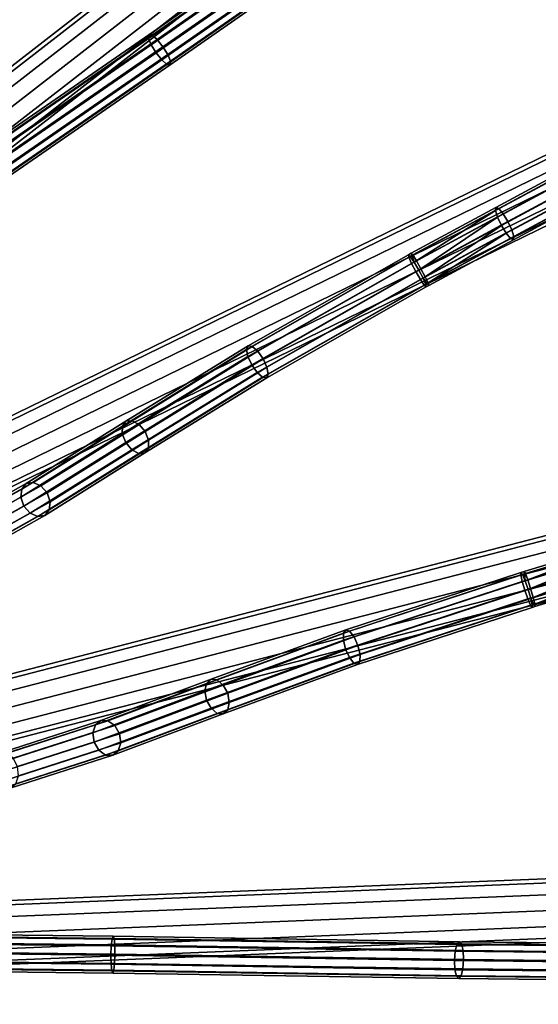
# Model space of a CAD drawing. Extents: x -43.1 to 43.1, y -41.3 to 41.3.
# Tile 516 of 744: x 9.6 to 13.9, y -0.3 to 8.1. Entities that reach past the tile are written whole.
import ezdxf

# ---------------------------------------------------------------- set-up
doc = ezdxf.new("R2010")
doc.units = 0
doc.layers.add('CABLE.1', color=18, linetype='CONTINUOUS')
doc.layers.add('METAL_BASE', color=254, linetype='CONTINUOUS')

msp = doc.modelspace()

# ---------------------------------------------------------------- linework, layer by layer
at = {"layer": 'CABLE.1'}
for points in [[(10.6587, 7.9253, 17.3172), (10.6561, 7.8952, 17.2424), (12.2907, 9.0342, 16.5416), (12.3027, 9.0708, 16.6124)], [(10.6853, 7.9214, 17.3933), (10.6587, 7.9253, 17.3172), (12.3027, 9.0708, 16.6124), (12.3392, 9.0739, 16.6842)], [(10.7287, 7.8845, 17.4502), (10.6853, 7.9214, 17.3933), (12.3392, 9.0739, 16.6842), (12.3904, 9.0425, 16.7378)], [(10.6561, 7.8952, 17.2424), (10.6781, 7.8392, 17.1889), (12.3065, 8.9738, 16.4908), (12.2907, 9.0342, 16.5416)], [(10.7773, 7.8246, 17.4728), (10.7287, 7.8845, 17.4502), (12.3904, 9.0425, 16.7378), (12.4428, 8.9852, 16.7588)], [(10.8181, 7.7577, 17.455), (10.7773, 7.8246, 17.4728), (12.4428, 8.9852, 16.7588), (12.4821, 8.9172, 16.7417)], [(10.6781, 7.8392, 17.1889), (10.7189, 7.7723, 17.1711), (12.3459, 8.9059, 16.4736), (12.3065, 8.9738, 16.4908)], [(10.7189, 7.7723, 17.1711), (10.7676, 7.7124, 17.1937), (12.3982, 8.8485, 16.4947), (12.3459, 8.9059, 16.4736)], [(10.8402, 7.7017, 17.4015), (10.8181, 7.7577, 17.455), (12.4821, 8.9172, 16.7417), (12.4979, 8.8568, 16.6909)], [(10.7676, 7.7124, 17.1937), (10.811, 7.6755, 17.2506), (12.4495, 8.8171, 16.5483), (12.3982, 8.8485, 16.4947)], [(10.811, 7.6755, 17.2506), (10.8376, 7.6716, 17.3267), (12.486, 8.8202, 16.6201), (12.4495, 8.8171, 16.5483)], [(10.8376, 7.6716, 17.3267), (10.8402, 7.7017, 17.4015), (12.4979, 8.8568, 16.6909), (12.486, 8.8202, 16.6201)], [(8.2521, 6.2648, 17.8084), (8.2587, 6.241, 17.7318), (10.6561, 7.8952, 17.2424), (10.6587, 7.9253, 17.3172)], [(8.2694, 6.2544, 17.8864), (8.2521, 6.2648, 17.8084), (10.6587, 7.9253, 17.3172), (10.6853, 7.9214, 17.3933)], [(8.3058, 6.2127, 17.9448), (8.2694, 6.2544, 17.8864), (10.6853, 7.9214, 17.3933), (10.7287, 7.8845, 17.4502)], [(8.2587, 6.241, 17.7318), (8.2873, 6.1896, 17.6769), (10.6781, 7.8392, 17.1889), (10.6561, 7.8952, 17.2424)], [(8.2873, 6.1896, 17.6769), (8.3303, 6.1241, 17.6586), (10.7189, 7.7723, 17.1711), (10.6781, 7.8392, 17.1889)], [(8.3517, 6.1509, 17.9679), (8.3058, 6.2127, 17.9448), (10.7287, 7.8845, 17.4502), (10.7773, 7.8246, 17.4728)], [(8.3947, 6.0854, 17.9497), (8.3517, 6.1509, 17.9679), (10.7773, 7.8246, 17.4728), (10.8181, 7.7577, 17.455)], [(8.3303, 6.1241, 17.6586), (8.3761, 6.0623, 17.6818), (10.7676, 7.7124, 17.1937), (10.7189, 7.7723, 17.1711)], [(8.4233, 6.0339, 17.8948), (8.3947, 6.0854, 17.9497), (10.8181, 7.7577, 17.455), (10.8402, 7.7017, 17.4015)], [(8.3761, 6.0623, 17.6818), (8.4126, 6.0206, 17.7402), (10.811, 7.6755, 17.2506), (10.7676, 7.7124, 17.1937)], [(8.4126, 6.0206, 17.7402), (8.4298, 6.0102, 17.8181), (10.8376, 7.6716, 17.3267), (10.811, 7.6755, 17.2506)], [(8.4298, 6.0102, 17.8181), (8.4233, 6.0339, 17.8948), (10.8402, 7.7017, 17.4015), (10.8376, 7.6716, 17.3267)], [(13.5871, 6.441, 4.2454), (13.5908, 6.4673, 4.1692), (14.3113, 6.8549, 4.422), (14.2957, 6.8221, 4.494)], [(13.6042, 6.3851, 4.3009), (13.5871, 6.441, 4.2454), (14.2957, 6.8221, 4.494), (14.3041, 6.7615, 4.5464)], [(13.5908, 6.4673, 4.1692), (13.6143, 6.4571, 4.0926), (14.3468, 6.8511, 4.3496), (14.3113, 6.8549, 4.422)], [(13.6143, 6.4571, 4.0926), (13.6514, 6.413, 4.0362), (14.3925, 6.8117, 4.2963), (14.3468, 6.8511, 4.3496)], [(13.6375, 6.3146, 4.3207), (13.6042, 6.3851, 4.3009), (14.3041, 6.7615, 4.5464), (14.3342, 6.6894, 4.5652)], [(13.6514, 6.413, 4.0362), (13.692, 6.3469, 4.0152), (14.4363, 6.7473, 4.2763), (14.3925, 6.8117, 4.2963)], [(13.692, 6.3469, 4.0152), (13.7253, 6.2765, 4.035), (14.4664, 6.6751, 4.2951), (14.4363, 6.7473, 4.2763)], [(13.6781, 6.2485, 4.2996), (13.6375, 6.3146, 4.3207), (14.3342, 6.6894, 4.5652), (14.378, 6.6249, 4.5452)], [(13.7253, 6.2765, 4.035), (13.7424, 6.2206, 4.0905), (14.4748, 6.6145, 4.3475), (14.4664, 6.6751, 4.2951)], [(13.7152, 6.2044, 4.2433), (13.6781, 6.2485, 4.2996), (14.378, 6.6249, 4.5452), (14.4237, 6.5855, 4.4919)], [(13.7387, 6.1942, 4.1667), (13.7152, 6.2044, 4.2433), (14.4237, 6.5855, 4.4919), (14.4592, 6.5817, 4.4195)], [(13.7424, 6.2206, 4.0905), (13.7387, 6.1942, 4.1667), (14.4592, 6.5817, 4.4195), (14.4748, 6.6145, 4.3475)], [(12.8759, 6.0806, 4.0804), (12.8893, 6.0649, 4.0026), (13.6143, 6.4571, 4.0926), (13.5908, 6.4673, 4.1692)], [(12.8824, 6.0598, 4.1579), (12.8759, 6.0806, 4.0804), (13.5908, 6.4673, 4.1692), (13.5871, 6.441, 4.2454)], [(12.8995, 6.0039, 4.2143), (12.8824, 6.0598, 4.1579), (13.5871, 6.441, 4.2454)], [(12.8893, 6.0649, 4.0026), (12.9189, 6.0168, 3.9453), (13.6514, 6.413, 4.0362), (13.6143, 6.4571, 4.0926)], [(13.5871, 6.441, 4.2454), (13.6042, 6.3851, 4.3009), (12.8995, 6.0039, 4.2143)], [(12.9189, 6.0168, 3.9453), (12.9568, 5.9492, 3.9239), (13.692, 6.3469, 4.0152), (13.6514, 6.413, 4.0362)], [(12.939, 5.9368, 4.2345), (12.8995, 6.0039, 4.2143), (13.6042, 6.3851, 4.3009)], [(13.6042, 6.3851, 4.3009), (13.6375, 6.3146, 4.3207), (12.939, 5.9368, 4.2345)], [(12.9568, 5.9492, 3.9239), (12.9929, 5.8803, 3.9441), (13.7253, 6.2765, 4.035), (13.692, 6.3469, 4.0152)], [(12.9749, 5.8681, 4.2131), (12.939, 5.9368, 4.2345), (13.6375, 6.3146, 4.3207)], [(13.6375, 6.3146, 4.3207), (13.6781, 6.2485, 4.2996), (12.9749, 5.8681, 4.2131)], [(13.0107, 5.8234, 4.1558), (12.9749, 5.8681, 4.2131), (13.6781, 6.2485, 4.2996)], [(12.9929, 5.8803, 3.9441), (13.0175, 5.8285, 4.0005), (13.7424, 6.2206, 4.0905), (13.7253, 6.2765, 4.035)], [(13.6781, 6.2485, 4.2996), (13.7152, 6.2044, 4.2433), (13.0107, 5.8234, 4.1558)], [(13.024, 5.8076, 4.0779), (13.0107, 5.8234, 4.1558), (13.7152, 6.2044, 4.2433), (13.7387, 6.1942, 4.1667)], [(13.0175, 5.8285, 4.0005), (13.024, 5.8076, 4.0779), (13.7387, 6.1942, 4.1667), (13.7424, 6.2206, 4.0905)], [(12.8506, 6.0669, 4.0803), (12.8541, 6.0458, 4.0025), (12.8893, 6.0649, 4.0026), (12.8759, 6.0806, 4.0804)], [(12.8672, 6.0515, 4.1578), (12.8506, 6.0669, 4.0803), (12.8759, 6.0806, 4.0804), (12.8824, 6.0598, 4.1579)], [(11.497, 5.296, 4.3671), (11.4836, 5.2653, 4.2929), (12.8541, 6.0458, 4.0025), (12.8506, 6.0669, 4.0803)], [(11.4836, 5.2653, 4.2929), (11.4948, 5.2069, 4.2381), (12.877, 5.994, 3.9453), (12.8541, 6.0458, 4.0025)], [(11.4948, 5.2069, 4.2381), (11.5276, 5.1364, 4.2174), (12.9129, 5.9253, 3.9239), (12.877, 5.994, 3.9453)], [(11.5315, 5.2908, 4.4409), (11.497, 5.296, 4.3671), (12.8506, 6.0669, 4.0803), (12.8672, 6.0515, 4.1578)], [(11.5778, 5.2511, 4.4943), (11.5315, 5.2908, 4.4409), (12.8672, 6.0515, 4.1578), (12.8995, 6.0039, 4.2143)], [(11.6234, 5.1875, 4.5132), (11.5778, 5.2511, 4.4943), (12.8995, 6.0039, 4.2143), (12.939, 5.9368, 4.2345)], [(12.8541, 6.0458, 4.0025), (12.877, 5.994, 3.9453), (12.9189, 6.0168, 3.9453), (12.8893, 6.0649, 4.0026)], [(12.8995, 6.0039, 4.2143), (12.8672, 6.0515, 4.1578), (12.8824, 6.0598, 4.1579)], [(12.877, 5.994, 3.9453), (12.9129, 5.9253, 3.9239), (12.9568, 5.9492, 3.9239), (12.9189, 6.0168, 3.9453)], [(11.5276, 5.1364, 4.2174), (11.5733, 5.0728, 4.2363), (12.9524, 5.8582, 3.9441), (12.9129, 5.9253, 3.9239)], [(11.6562, 5.1171, 4.4925), (11.6234, 5.1875, 4.5132), (12.939, 5.9368, 4.2345), (12.9749, 5.8681, 4.2131)], [(12.9129, 5.9253, 3.9239), (12.9524, 5.8582, 3.9441), (12.9929, 5.8803, 3.9441), (12.9568, 5.9492, 3.9239)], [(11.5733, 5.0728, 4.2363), (11.6195, 5.0331, 4.2897), (12.9847, 5.8106, 4.0005), (12.9524, 5.8582, 3.9441)], [(11.6674, 5.0587, 4.4376), (11.6562, 5.1171, 4.4925), (12.9749, 5.8681, 4.2131), (12.9978, 5.8163, 4.1558)], [(12.9524, 5.8582, 3.9441), (12.9847, 5.8106, 4.0005), (13.0175, 5.8285, 4.0005), (12.9929, 5.8803, 3.9441)], [(12.9749, 5.8681, 4.2131), (13.0107, 5.8234, 4.1558), (12.9978, 5.8163, 4.1558)], [(12.9847, 5.8106, 4.0005), (13.0013, 5.7953, 4.078), (13.024, 5.8076, 4.0779), (13.0175, 5.8285, 4.0005)], [(11.6195, 5.0331, 4.2897), (11.654, 5.028, 4.3634), (13.0013, 5.7953, 4.078), (12.9847, 5.8106, 4.0005)], [(11.654, 5.028, 4.3634), (11.6674, 5.0587, 4.4376), (12.9978, 5.8163, 4.1558), (13.0013, 5.7953, 4.078)], [(13.0013, 5.7953, 4.078), (12.9978, 5.8163, 4.1558), (13.0107, 5.8234, 4.1558), (13.024, 5.8076, 4.0779)], [(10.4346, 4.6184, 4.9999), (10.434, 4.5528, 4.9529), (11.4948, 5.2069, 4.2381), (11.4836, 5.2653, 4.2929)], [(10.4646, 4.6593, 5.0629), (10.4346, 4.6184, 4.9999), (11.4836, 5.2653, 4.2929), (11.497, 5.296, 4.3671)], [(10.516, 4.6645, 5.1252), (10.4646, 4.6593, 5.0629), (11.497, 5.296, 4.3671), (11.5315, 5.2908, 4.4409)], [(10.5751, 4.6326, 5.17), (10.516, 4.6645, 5.1252), (11.5315, 5.2908, 4.4409), (11.5778, 5.2511, 4.4943)], [(10.626, 4.5722, 5.1853), (10.5751, 4.6326, 5.17), (11.5778, 5.2511, 4.4943), (11.6234, 5.1875, 4.5132)], [(10.434, 4.5528, 4.9529), (10.4631, 4.48, 4.9346), (11.5276, 5.1364, 4.2174), (11.4948, 5.2069, 4.2381)], [(10.655, 4.4995, 5.167), (10.626, 4.5722, 5.1853), (11.6234, 5.1875, 4.5132), (11.6562, 5.1171, 4.4925)], [(10.4631, 4.48, 4.9346), (10.514, 4.4197, 4.9499), (11.5733, 5.0728, 4.2363), (11.5276, 5.1364, 4.2174)], [(10.6545, 4.4339, 5.12), (10.655, 4.4995, 5.167), (11.6562, 5.1171, 4.4925), (11.6674, 5.0587, 4.4376)], [(10.514, 4.4197, 4.9499), (10.573, 4.3878, 4.9946), (11.6195, 5.0331, 4.2897), (11.5733, 5.0728, 4.2363)], [(10.573, 4.3878, 4.9946), (10.6245, 4.393, 5.0569), (11.654, 5.028, 4.3634), (11.6195, 5.0331, 4.2897)], [(10.6245, 4.393, 5.0569), (10.6545, 4.4339, 5.12), (11.6674, 5.0587, 4.4376), (11.654, 5.028, 4.3634)], [(9.6221, 4.133, 6.0092), (9.5838, 4.0871, 5.9553), (10.4346, 4.6184, 4.9999), (10.4646, 4.6593, 5.0629)], [(9.6814, 4.1431, 6.0626), (9.6221, 4.133, 6.0092), (10.4646, 4.6593, 5.0629), (10.516, 4.6645, 5.1252)], [(9.7458, 4.1144, 6.1015), (9.6814, 4.1431, 6.0626), (10.516, 4.6645, 5.1252), (10.5751, 4.6326, 5.17)], [(9.5838, 4.0871, 5.9553), (9.5767, 4.0174, 5.9156), (10.434, 4.5528, 4.9529), (10.4346, 4.6184, 4.9999)], [(9.7979, 4.0548, 6.1152), (9.7458, 4.1144, 6.1015), (10.5751, 4.6326, 5.17), (10.626, 4.5722, 5.1853)], [(9.5767, 4.0174, 5.9156), (9.6027, 3.9428, 5.9006), (10.4631, 4.48, 4.9346), (10.434, 4.5528, 4.9529)], [(9.8239, 3.9802, 6.1002), (9.7979, 4.0548, 6.1152), (10.626, 4.5722, 5.1853), (10.655, 4.4995, 5.167)], [(9.8168, 3.9106, 6.0605), (9.8239, 3.9802, 6.1002), (10.655, 4.4995, 5.167), (10.6545, 4.4339, 5.12)], [(9.6027, 3.9428, 5.9006), (9.6549, 3.8832, 5.9143), (10.514, 4.4197, 4.9499), (10.4631, 4.48, 4.9346)], [(9.6549, 3.8832, 5.9143), (9.7192, 3.8546, 5.9532), (10.573, 4.3878, 4.9946), (10.514, 4.4197, 4.9499)], [(9.7785, 3.8646, 6.0066), (9.8168, 3.9106, 6.0605), (10.6545, 4.4339, 5.12), (10.6245, 4.393, 5.0569)], [(9.7192, 3.8546, 5.9532), (9.7785, 3.8646, 6.0066), (10.6245, 4.393, 5.0569), (10.573, 4.3878, 4.9946)], [(8.7966, 3.6453, 6.9978), (8.787, 3.5744, 6.9612), (9.5767, 4.0174, 5.9156), (9.5838, 4.0871, 5.9553)], [(8.8366, 3.6921, 7.0495), (8.7966, 3.6453, 6.9978), (9.5838, 4.0871, 5.9553), (9.6221, 4.133, 6.0092)], [(8.8963, 3.7023, 7.1024), (8.8366, 3.6921, 7.0495), (9.6221, 4.133, 6.0092), (9.6814, 4.1431, 6.0626)], [(8.9598, 3.6732, 7.1423), (8.8963, 3.7023, 7.1024), (9.6814, 4.1431, 6.0626), (9.7458, 4.1144, 6.1015)], [(9.01, 3.6124, 7.1585), (8.9598, 3.6732, 7.1423), (9.7458, 4.1144, 6.1015), (9.7979, 4.0548, 6.1152)], [(8.787, 3.5744, 6.9612), (8.8105, 3.4984, 6.9494), (9.6027, 3.9428, 5.9006), (9.5767, 4.0174, 5.9156)], [(9.0335, 3.5364, 7.1467), (9.01, 3.6124, 7.1585), (9.7979, 4.0548, 6.1152), (9.8239, 3.9802, 6.1002)], [(8.8105, 3.4984, 6.9494), (8.8607, 3.4376, 6.9657), (9.6549, 3.8832, 5.9143), (9.6027, 3.9428, 5.9006)], [(8.9839, 3.4187, 7.0584), (9.024, 3.4655, 7.1101), (9.8168, 3.9106, 6.0605), (9.7785, 3.8646, 6.0066)], [(9.024, 3.4655, 7.1101), (9.0335, 3.5364, 7.1467), (9.8239, 3.9802, 6.1002), (9.8168, 3.9106, 6.0605)], [(8.8607, 3.4376, 6.9657), (8.9242, 3.4085, 7.0056), (9.7192, 3.8546, 5.9532), (9.6549, 3.8832, 5.9143)], [(8.9242, 3.4085, 7.0056), (8.9839, 3.4187, 7.0584), (9.7785, 3.8646, 6.0066), (9.7192, 3.8546, 5.9532)], [(13.8297, 3.3915, 40.0804), (13.8397, 3.3734, 40.0026), (14.6283, 3.6132, 40.0926), (14.6073, 3.6279, 40.1692)], [(13.8319, 3.3698, 40.1579), (13.8297, 3.3915, 40.0804), (14.6073, 3.6279, 40.1692), (14.5984, 3.6028, 40.2454)], [(13.8376, 3.3116, 40.2143), (13.8319, 3.3698, 40.1579), (14.5984, 3.6028, 40.2454)], [(14.5984, 3.6028, 40.2454), (14.604, 3.5447, 40.3009), (13.8376, 3.3116, 40.2143)], [(13.8397, 3.3734, 40.0026), (13.8591, 3.3204, 39.9453), (14.6559, 3.5627, 40.0362), (14.6283, 3.6132, 40.0926)], [(13.8628, 3.238, 40.2345), (13.8376, 3.3116, 40.2143), (14.604, 3.5447, 40.3009)], [(13.8591, 3.3204, 39.9453), (13.8828, 3.2466, 39.9239), (14.6825, 3.4898, 40.0152), (14.6559, 3.5627, 40.0362)], [(14.604, 3.5447, 40.3009), (14.6226, 3.469, 40.3207), (13.8628, 3.238, 40.2345)], [(13.8844, 3.1636, 40.2131), (13.8628, 3.238, 40.2345), (14.6226, 3.469, 40.3207)], [(13.8828, 3.2466, 39.9239), (13.9044, 3.1719, 39.9441), (14.7011, 3.4141, 40.035), (14.6825, 3.4898, 40.0152)], [(14.6226, 3.469, 40.3207), (14.6493, 3.3961, 40.2996), (13.8844, 3.1636, 40.2131)], [(13.9044, 3.1719, 39.9441), (13.9182, 3.1162, 40.0005), (14.7067, 3.3559, 40.0905), (14.7011, 3.4141, 40.035)], [(12.3028, 2.8701, 40.2929), (12.3021, 2.8106, 40.2381), (13.8135, 3.3064, 39.9453), (13.8014, 3.3617, 40.0025)], [(12.3221, 2.8975, 40.3671), (12.3028, 2.8701, 40.2929), (13.8014, 3.3617, 40.0025), (13.8021, 3.3831, 40.0803)], [(12.3548, 2.8856, 40.4409), (12.3221, 2.8975, 40.3671), (13.8021, 3.3831, 40.0803), (13.8154, 3.3647, 40.1578)], [(12.3922, 2.8375, 40.4943), (12.3548, 2.8856, 40.4409), (13.8154, 3.3647, 40.1578), (13.8376, 3.3116, 40.2143)], [(13.8021, 3.3831, 40.0803), (13.8014, 3.3617, 40.0025), (13.8397, 3.3734, 40.0026), (13.8297, 3.3915, 40.0804)], [(13.8014, 3.3617, 40.0025), (13.8135, 3.3064, 39.9453), (13.8591, 3.3204, 39.9453), (13.8397, 3.3734, 40.0026)], [(13.8154, 3.3647, 40.1578), (13.8021, 3.3831, 40.0803), (13.8297, 3.3915, 40.0804), (13.8319, 3.3698, 40.1579)], [(13.8376, 3.3116, 40.2143), (13.8154, 3.3647, 40.1578), (13.8319, 3.3698, 40.1579)], [(13.9105, 3.1125, 40.1558), (13.8844, 3.1636, 40.2131), (14.6493, 3.3961, 40.2996)], [(14.6493, 3.3961, 40.2996), (14.6768, 3.3455, 40.2433), (13.9105, 3.1125, 40.1558)], [(13.9204, 3.0944, 40.0779), (13.9105, 3.1125, 40.1558), (14.6768, 3.3455, 40.2433), (14.6978, 3.3308, 40.1667)], [(13.9182, 3.1162, 40.0005), (13.9204, 3.0944, 40.0779), (14.6978, 3.3308, 40.1667), (14.7067, 3.3559, 40.0905)], [(12.3021, 2.8106, 40.2381), (12.3202, 2.7351, 40.2174), (13.835, 3.232, 39.9239), (13.8135, 3.3064, 39.9453)], [(12.4243, 2.7661, 40.5132), (12.3922, 2.8375, 40.4943), (13.8376, 3.3116, 40.2143), (13.8628, 3.238, 40.2345)], [(13.8135, 3.3064, 39.9453), (13.835, 3.232, 39.9239), (13.8828, 3.2466, 39.9239), (13.8591, 3.3204, 39.9453)], [(13.835, 3.232, 39.9239), (13.8603, 3.1583, 39.9441), (13.9044, 3.1719, 39.9441), (13.8828, 3.2466, 39.9239)], [(12.3202, 2.7351, 40.2174), (12.3523, 2.6636, 40.2363), (13.8603, 3.1583, 39.9441), (13.835, 3.232, 39.9239)], [(12.4424, 2.6905, 40.4925), (12.4243, 2.7661, 40.5132), (13.8628, 3.238, 40.2345), (13.8844, 3.1636, 40.2131)], [(12.4417, 2.631, 40.4376), (12.4424, 2.6905, 40.4925), (13.8844, 3.1636, 40.2131), (13.8964, 3.1082, 40.1558)], [(13.8603, 3.1583, 39.9441), (13.8825, 3.1052, 40.0005), (13.9182, 3.1162, 40.0005), (13.9044, 3.1719, 39.9441)], [(13.8844, 3.1636, 40.2131), (13.9105, 3.1125, 40.1558), (13.8964, 3.1082, 40.1558)], [(12.3523, 2.6636, 40.2363), (12.3897, 2.6155, 40.2897), (13.8825, 3.1052, 40.0005), (13.8603, 3.1583, 39.9441)], [(12.3897, 2.6155, 40.2897), (12.4224, 2.6036, 40.3634), (13.8957, 3.0869, 40.078), (13.8825, 3.1052, 40.0005)], [(12.4224, 2.6036, 40.3634), (12.4417, 2.631, 40.4376), (13.8964, 3.1082, 40.1558), (13.8957, 3.0869, 40.078)], [(13.8825, 3.1052, 40.0005), (13.8957, 3.0869, 40.078), (13.9204, 3.0944, 40.0779), (13.9182, 3.1162, 40.0005)], [(13.8957, 3.0869, 40.078), (13.8964, 3.1082, 40.1558), (13.9105, 3.1125, 40.1558), (13.9204, 3.0944, 40.0779)], [(11.1458, 2.4453, 40.9999), (11.1322, 2.3812, 40.9529), (12.3021, 2.8106, 40.2381), (12.3028, 2.8701, 40.2929)], [(11.1834, 2.4794, 41.0629), (11.1458, 2.4453, 40.9999), (12.3028, 2.8701, 40.2929), (12.3221, 2.8975, 40.3671)], [(11.2348, 2.4743, 41.1252), (11.1834, 2.4794, 41.0629), (12.3221, 2.8975, 40.3671), (12.3548, 2.8856, 40.4409)], [(11.2864, 2.4313, 41.17), (11.2348, 2.4743, 41.1252), (12.3548, 2.8856, 40.4409), (12.3922, 2.8375, 40.4943)], [(11.3242, 2.362, 41.1853), (11.2864, 2.4313, 41.17), (12.3922, 2.8375, 40.4943), (12.4243, 2.7661, 40.5132)], [(11.1322, 2.3812, 40.9529), (11.1462, 2.3041, 40.9346), (12.3202, 2.7351, 40.2174), (12.3021, 2.8106, 40.2381)], [(11.3382, 2.2849, 41.167), (11.3242, 2.362, 41.1853), (12.4243, 2.7661, 40.5132), (12.4424, 2.6905, 40.4925)], [(11.1462, 2.3041, 40.9346), (11.184, 2.2348, 40.9499), (12.3523, 2.6636, 40.2363), (12.3202, 2.7351, 40.2174)], [(11.184, 2.2348, 40.9499), (11.2356, 2.1918, 40.9946), (12.3897, 2.6155, 40.2897), (12.3523, 2.6636, 40.2363)], [(11.3246, 2.2207, 41.12), (11.3382, 2.2849, 41.167), (12.4424, 2.6905, 40.4925), (12.4417, 2.631, 40.4376)], [(11.2356, 2.1918, 40.9946), (11.287, 2.1866, 41.0569), (12.4224, 2.6036, 40.3634), (12.3897, 2.6155, 40.2897)], [(11.287, 2.1866, 41.0569), (11.3246, 2.2207, 41.12), (12.4417, 2.631, 40.4376), (12.4224, 2.6036, 40.3634)], [(10.2062, 2.0943, 41.9553), (10.1854, 2.0275, 41.9156), (11.1322, 2.3812, 40.9529), (11.1458, 2.4453, 40.9999)], [(10.253, 2.1317, 42.0092), (10.2062, 2.0943, 41.9553), (11.1458, 2.4453, 40.9999), (11.1834, 2.4794, 41.0629)], [(10.313, 2.1297, 42.0626), (10.253, 2.1317, 42.0092), (11.1834, 2.4794, 41.0629), (11.2348, 2.4743, 41.1252)], [(10.3704, 2.0889, 42.1015), (10.313, 2.1297, 42.0626), (11.2348, 2.4743, 41.1252), (11.2864, 2.4313, 41.17)], [(10.4096, 2.02, 42.1152), (10.3704, 2.0889, 42.1015), (11.2864, 2.4313, 41.17), (11.3242, 2.362, 41.1853)], [(10.1854, 2.0275, 41.9156), (10.196, 1.9492, 41.9006), (11.1462, 2.3041, 40.9346), (11.1322, 2.3812, 40.9529)], [(10.4203, 1.9417, 42.1002), (10.4096, 2.02, 42.1152), (11.3242, 2.362, 41.1853), (11.3382, 2.2849, 41.167)], [(10.196, 1.9492, 41.9006), (10.2352, 1.8804, 41.9143), (11.184, 2.2348, 40.9499), (11.1462, 2.3041, 40.9346)], [(10.3994, 1.8749, 42.0605), (10.4203, 1.9417, 42.1002), (11.3382, 2.2849, 41.167), (11.3246, 2.2207, 41.12)], [(10.2352, 1.8804, 41.9143), (10.2926, 1.8395, 41.9532), (11.2356, 2.1918, 40.9946), (11.184, 2.2348, 40.9499)], [(10.2926, 1.8395, 41.9532), (10.3527, 1.8375, 42.0066), (11.287, 2.1866, 41.0569), (11.2356, 2.1918, 40.9946)], [(10.3527, 1.8375, 42.0066), (10.3994, 1.8749, 42.0605), (11.3246, 2.2207, 41.12), (11.287, 2.1866, 41.0569)], [(9.3467, 1.8184, 42.9978), (9.3232, 1.7508, 42.9612), (10.1854, 2.0275, 41.9156), (10.2062, 2.0943, 41.9553)], [(9.3953, 1.8563, 43.0495), (9.3467, 1.8184, 42.9978), (10.2062, 2.0943, 41.9553), (10.253, 2.1317, 42.0092)], [(9.4559, 1.8544, 43.1024), (9.3953, 1.8563, 43.0495), (10.253, 2.1317, 42.0092), (10.313, 2.1297, 42.0626)], [(9.5123, 1.8131, 43.1423), (9.4559, 1.8544, 43.1024), (10.313, 2.1297, 42.0626), (10.3704, 2.0889, 42.1015)], [(9.5494, 1.7436, 43.1585), (9.5123, 1.8131, 43.1423), (10.3704, 2.0889, 42.1015), (10.4096, 2.02, 42.1152)], [(9.3232, 1.7508, 42.9612), (9.3311, 1.6716, 42.9494), (10.196, 1.9492, 41.9006), (10.1854, 2.0275, 41.9156)], [(9.5572, 1.6645, 43.1467), (9.5494, 1.7436, 43.1585), (10.4096, 2.02, 42.1152), (10.4203, 1.9417, 42.1002)], [(9.3311, 1.6716, 42.9494), (9.3682, 1.6021, 42.9657), (10.2352, 1.8804, 41.9143), (10.196, 1.9492, 41.9006)], [(9.5337, 1.5968, 43.1101), (9.5572, 1.6645, 43.1467), (10.4203, 1.9417, 42.1002), (10.3994, 1.8749, 42.0605)], [(9.3682, 1.6021, 42.9657), (9.4246, 1.5608, 43.0056), (10.2926, 1.8395, 41.9532), (10.2352, 1.8804, 41.9143)], [(9.4246, 1.5608, 43.0056), (9.4852, 1.5589, 43.0584), (10.3527, 1.8375, 42.0066), (10.2926, 1.8395, 41.9532)], [(9.4852, 1.5589, 43.0584), (9.5337, 1.5968, 43.1101), (10.3994, 1.8749, 42.0605), (10.3527, 1.8375, 42.0066)], [(6.0164, 0.3341, 36.9262), (6.016, 0.2756, 36.871), (10.3411, 0.2266, 36.6769), (10.3477, 0.2851, 36.7318)], [(6.018, 0.3573, 37.0032), (6.0164, 0.3341, 36.9262), (10.3477, 0.2851, 36.7318), (10.3562, 0.3082, 36.8084)], [(6.0203, 0.3388, 37.0814), (6.018, 0.3573, 37.0032), (10.3562, 0.3082, 36.8084), (10.3642, 0.2898, 36.8864)], [(6.0228, 0.2837, 37.1399), (6.0203, 0.3388, 37.0814), (10.3642, 0.2898, 36.8864), (10.3696, 0.2347, 36.9448)], [(6.016, 0.2756, 36.871), (6.0168, 0.1973, 36.8525), (10.3381, 0.1483, 36.6586), (10.3411, 0.2266, 36.6769)], [(6.0247, 0.2067, 37.1629), (6.0228, 0.2837, 37.1399), (10.3696, 0.2347, 36.9448), (10.3711, 0.1577, 36.9679)], [(10.3477, 0.2851, 36.7318), (10.3411, 0.2266, 36.6769), (13.2455, 0.1812, 36.1889), (13.2601, 0.2396, 36.2424)], [(10.3562, 0.3082, 36.8084), (10.3477, 0.2851, 36.7318), (13.2601, 0.2396, 36.2424), (13.2796, 0.2626, 36.3172)], [(10.3642, 0.2898, 36.8864), (10.3562, 0.3082, 36.8084), (13.2796, 0.2626, 36.3172), (13.299, 0.244, 36.3933)], [(10.3696, 0.2347, 36.9448), (10.3642, 0.2898, 36.8864), (13.299, 0.244, 36.3933), (13.313, 0.1888, 36.4502)], [(13.2796, 0.2626, 36.3172), (13.2601, 0.2396, 36.2424), (15.2523, 0.2177, 35.5416), (15.2833, 0.2405, 35.6124)], [(13.299, 0.244, 36.3933), (13.2796, 0.2626, 36.3172), (15.2833, 0.2405, 35.6124), (15.3147, 0.2218, 35.6842)], [(6.0168, 0.1973, 36.8525), (6.0187, 0.1203, 36.8755), (10.3395, 0.0713, 36.6818), (10.3381, 0.1483, 36.6586)], [(6.0255, 0.1284, 37.1444), (6.0247, 0.2067, 37.1629), (10.3711, 0.1577, 36.9679), (10.3681, 0.0794, 36.9497)], [(10.3411, 0.2266, 36.6769), (10.3381, 0.1483, 36.6586), (13.2398, 0.103, 36.1711), (13.2455, 0.1812, 36.1889)], [(10.3711, 0.1577, 36.9679), (10.3696, 0.2347, 36.9448), (13.313, 0.1888, 36.4502), (13.3178, 0.1117, 36.4728)], [(13.2455, 0.1812, 36.1889), (13.2398, 0.103, 36.1711), (15.2226, 0.0811, 35.4736), (15.2301, 0.1593, 35.4908)], [(13.2601, 0.2396, 36.2424), (13.2455, 0.1812, 36.1889), (15.2301, 0.1593, 35.4908), (15.2523, 0.2177, 35.5416)], [(13.313, 0.1888, 36.4502), (13.299, 0.244, 36.3933), (15.3147, 0.2218, 35.6842), (15.3383, 0.1665, 35.7378)], [(13.3178, 0.1117, 36.4728), (13.313, 0.1888, 36.4502), (15.3383, 0.1665, 35.7378), (15.3476, 0.0894, 35.7588)], [(6.0187, 0.1203, 36.8755), (6.0212, 0.0652, 36.934), (10.345, 0.0162, 36.7402), (10.3395, 0.0713, 36.6818)], [(6.0251, 0.0699, 37.0892), (6.0255, 0.1284, 37.1444), (10.3681, 0.0794, 36.9497), (10.3615, 0.0209, 36.8948)], [(10.3381, 0.1483, 36.6586), (10.3395, 0.0713, 36.6818), (13.2446, 0.026, 36.1937), (13.2398, 0.103, 36.1711)], [(10.3681, 0.0794, 36.9497), (10.3711, 0.1577, 36.9679), (13.3178, 0.1117, 36.4728), (13.3121, 0.0335, 36.455)], [(13.2398, 0.103, 36.1711), (13.2446, 0.026, 36.1937), (15.2319, 0.004, 35.4947), (15.2226, 0.0811, 35.4736)], [(13.3121, 0.0335, 36.455), (13.3178, 0.1117, 36.4728), (15.3476, 0.0894, 35.7588), (15.3401, 0.0112, 35.7417)], [(6.0212, 0.0652, 36.934), (6.0235, 0.0467, 37.0122), (10.353, -0.0022, 36.8181), (10.345, 0.0162, 36.7402)], [(6.0235, 0.0467, 37.0122), (6.0251, 0.0699, 37.0892), (10.3615, 0.0209, 36.8948), (10.353, -0.0022, 36.8181)], [(10.3395, 0.0713, 36.6818), (10.345, 0.0162, 36.7402), (13.2586, -0.0292, 36.2506), (13.2446, 0.026, 36.1937)], [(10.345, 0.0162, 36.7402), (10.353, -0.0022, 36.8181), (13.278, -0.0479, 36.3267), (13.2586, -0.0292, 36.2506)], [(10.353, -0.0022, 36.8181), (10.3615, 0.0209, 36.8948), (13.2975, -0.0249, 36.4015), (13.278, -0.0479, 36.3267)], [(10.3615, 0.0209, 36.8948), (10.3681, 0.0794, 36.9497), (13.3121, 0.0335, 36.455), (13.2975, -0.0249, 36.4015)], [(13.2446, 0.026, 36.1937), (13.2586, -0.0292, 36.2506), (15.2555, -0.0513, 35.5483), (15.2319, 0.004, 35.4947)], [(13.2975, -0.0249, 36.4015), (13.3121, 0.0335, 36.455), (15.3401, 0.0112, 35.7417), (15.3179, -0.0471, 35.6909)], [(13.2586, -0.0292, 36.2506), (13.278, -0.0479, 36.3267), (15.2869, -0.07, 35.6201), (15.2555, -0.0513, 35.5483)], [(13.278, -0.0479, 36.3267), (13.2975, -0.0249, 36.4015), (15.3179, -0.0471, 35.6909), (15.2869, -0.07, 35.6201)]]:
    msp.add_3dface(points, dxfattribs=at)
at = {"layer": 'METAL_BASE'}
for points in [[(27.0036, 32.0474, 30.106), (27.0311, 32.0239, 30.241), (0.867, 1.3896, 30.241), (0.8395, 1.4131, 30.106)], [(27.0311, 32.0239, 29.9709), (27.0036, 32.0474, 30.106), (0.8395, 1.4131, 30.106), (0.867, 1.3896, 29.9709)], [(27.0311, 32.0239, 30.241), (27.1063, 31.9597, 30.3399), (0.9422, 1.3254, 30.3399), (0.867, 1.3896, 30.241)], [(27.1063, 31.9597, 29.872), (27.0311, 32.0239, 29.9709), (0.867, 1.3896, 29.9709), (0.9422, 1.3254, 29.872)], [(27.1063, 31.9597, 30.3399), (27.209, 31.8719, 30.3761), (1.0449, 1.2377, 30.3761), (0.9422, 1.3254, 30.3399)], [(27.209, 31.8719, 29.8358), (27.1063, 31.9597, 29.872), (0.9422, 1.3254, 29.872), (1.0449, 1.2377, 29.8358)], [(27.209, 31.8719, 30.3761), (27.3117, 31.7842, 30.3399), (1.1476, 1.15, 30.3399), (1.0449, 1.2377, 30.3761)], [(27.3117, 31.7842, 29.872), (27.209, 31.8719, 29.8358), (1.0449, 1.2377, 29.8358), (1.1476, 1.15, 29.872)], [(27.3117, 31.7842, 30.3399), (27.3869, 31.72, 30.241), (1.2228, 1.0858, 30.241), (1.1476, 1.15, 30.3399)], [(27.3869, 31.72, 29.9709), (27.3117, 31.7842, 29.872), (1.1476, 1.15, 29.872), (1.2228, 1.0858, 29.9709)], [(27.3869, 31.72, 30.241), (27.4144, 31.6965, 30.106), (1.2503, 1.0623, 30.106), (1.2228, 1.0858, 30.241)], [(27.4144, 31.6965, 30.106), (27.3869, 31.72, 29.9709), (1.2228, 1.0858, 29.9709), (1.2503, 1.0623, 30.106)], [(15.0599, 29.1945, 39.312), (15.0919, 29.1777, 39.447), (0.5811, 1.5197, 39.447), (0.5491, 1.5365, 39.312)], [(15.0919, 29.1777, 39.1769), (15.0599, 29.1945, 39.312), (0.5491, 1.5365, 39.312), (0.5811, 1.5197, 39.1769)], [(15.0919, 29.1777, 39.447), (15.1795, 29.1318, 39.5459), (0.6687, 1.4737, 39.5459), (0.5811, 1.5197, 39.447)], [(15.1795, 29.1318, 39.0781), (15.0919, 29.1777, 39.1769), (0.5811, 1.5197, 39.1769), (0.6687, 1.4737, 39.0781)], [(15.1795, 29.1318, 39.5459), (15.2991, 29.0691, 39.5821), (0.7883, 1.411, 39.5821), (0.6687, 1.4737, 39.5459)], [(15.2991, 29.0691, 39.0419), (15.1795, 29.1318, 39.0781), (0.6687, 1.4737, 39.0781), (0.7883, 1.411, 39.0419)], [(15.2991, 29.0691, 39.5821), (15.4187, 29.0063, 39.5459), (0.9079, 1.3482, 39.5459), (0.7883, 1.411, 39.5821)], [(15.4187, 29.0063, 39.0781), (15.2991, 29.0691, 39.0419), (0.7883, 1.411, 39.0419), (0.9079, 1.3482, 39.0781)], [(15.4187, 29.0063, 39.5459), (15.5062, 28.9604, 39.447), (0.9954, 1.3023, 39.447), (0.9079, 1.3482, 39.5459)], [(15.5062, 28.9604, 39.1769), (15.4187, 29.0063, 39.0781), (0.9079, 1.3482, 39.0781), (0.9954, 1.3023, 39.1769)], [(15.5062, 28.9604, 39.447), (15.5382, 28.9436, 39.312), (1.0275, 1.2855, 39.312), (0.9954, 1.3023, 39.447)], [(15.5382, 28.9436, 39.312), (15.5062, 28.9604, 39.1769), (0.9954, 1.3023, 39.1769), (1.0275, 1.2855, 39.312)], [(25.8107, 20.3207, 20.312), (25.8329, 20.2921, 20.447), (1.159, 1.1418, 20.447), (1.1368, 1.1704, 20.312)], [(25.8329, 20.2921, 20.1769), (25.8107, 20.3207, 20.312), (1.1368, 1.1704, 20.312), (1.159, 1.1418, 20.1769)], [(25.8329, 20.2921, 20.447), (25.8935, 20.214, 20.5459), (1.2196, 1.0637, 20.5459), (1.159, 1.1418, 20.447)], [(25.8935, 20.214, 20.0781), (25.8329, 20.2921, 20.1769), (1.159, 1.1418, 20.1769), (1.2196, 1.0637, 20.0781)], [(25.8935, 20.214, 20.5459), (25.9763, 20.1073, 20.5821), (1.3024, 0.9571, 20.5821), (1.2196, 1.0637, 20.5459)], [(25.9763, 20.1073, 20.0419), (25.8935, 20.214, 20.0781), (1.2196, 1.0637, 20.0781), (1.3024, 0.9571, 20.0419)], [(25.9763, 20.1073, 20.5821), (26.0591, 20.0006, 20.5459), (1.3852, 0.8504, 20.5459), (1.3024, 0.9571, 20.5821)], [(26.0591, 20.0006, 20.0781), (25.9763, 20.1073, 20.0419), (1.3024, 0.9571, 20.0419), (1.3852, 0.8504, 20.0781)], [(26.0591, 20.0006, 20.5459), (26.1197, 19.9225, 20.447), (1.4459, 0.7723, 20.447), (1.3852, 0.8504, 20.5459)], [(26.1197, 19.9225, 20.1769), (26.0591, 20.0006, 20.0781), (1.3852, 0.8504, 20.0781), (1.4459, 0.7723, 20.1769)], [(26.1197, 19.9225, 20.447), (26.1419, 19.8939, 20.312), (1.468, 0.7437, 20.312), (1.4459, 0.7723, 20.447)], [(26.1419, 19.8939, 20.312), (26.1197, 19.9225, 20.1769), (1.4459, 0.7723, 20.1769), (1.468, 0.7437, 20.312)], [(16.021, 7.8891, 11.518), (16.0369, 7.8566, 11.6531), (1.4496, 0.7419, 11.6531), (1.4337, 0.7744, 11.518)], [(16.0369, 7.8566, 11.3829), (16.021, 7.8891, 11.518), (1.4337, 0.7744, 11.518), (1.4496, 0.7419, 11.3829)], [(16.0369, 7.8566, 11.6531), (16.0802, 7.7677, 11.7519), (1.4929, 0.653, 11.7519), (1.4496, 0.7419, 11.6531)], [(16.0802, 7.7677, 11.2841), (16.0369, 7.8566, 11.3829), (1.4496, 0.7419, 11.3829), (1.4929, 0.653, 11.2841)], [(16.0802, 7.7677, 11.7519), (16.1394, 7.6463, 11.7881), (1.5521, 0.5316, 11.7881), (1.4929, 0.653, 11.7519)], [(16.1394, 7.6463, 11.2479), (16.0802, 7.7677, 11.2841), (1.4929, 0.653, 11.2841), (1.5521, 0.5316, 11.2479)], [(16.1394, 7.6463, 11.7881), (16.1986, 7.5249, 11.7519), (1.6113, 0.4102, 11.7519), (1.5521, 0.5316, 11.7881)], [(16.1986, 7.5249, 11.2841), (16.1394, 7.6463, 11.2479), (1.5521, 0.5316, 11.2479), (1.6113, 0.4102, 11.2841)], [(16.1986, 7.5249, 11.7519), (16.2419, 7.4361, 11.6531), (1.6546, 0.3214, 11.6531), (1.6113, 0.4102, 11.7519)], [(16.2419, 7.4361, 11.3829), (16.1986, 7.5249, 11.2841), (1.6113, 0.4102, 11.2841), (1.6546, 0.3214, 11.3829)], [(16.2419, 7.4361, 11.6531), (16.2578, 7.4035, 11.518), (1.6705, 0.2888, 11.518), (1.6546, 0.3214, 11.6531)], [(16.2578, 7.4035, 11.518), (16.2419, 7.4361, 11.3829), (1.6546, 0.3214, 11.3829), (1.6705, 0.2888, 11.518)], [(17.2722, 4.5366, 47.518), (17.2813, 4.5016, 47.6531), (1.5684, 0.438, 47.6531), (1.5593, 0.473, 47.518)], [(17.2813, 4.5016, 47.3829), (17.2722, 4.5366, 47.518), (1.5593, 0.473, 47.518), (1.5684, 0.438, 47.3829)], [(17.2813, 4.5016, 47.6531), (17.306, 4.4059, 47.7519), (1.5931, 0.3423, 47.7519), (1.5684, 0.438, 47.6531)], [(17.306, 4.4059, 47.2841), (17.2813, 4.5016, 47.3829), (1.5684, 0.438, 47.3829), (1.5931, 0.3423, 47.2841)], [(17.306, 4.4059, 47.7519), (17.3398, 4.2751, 47.7881), (1.6269, 0.2115, 47.7881), (1.5931, 0.3423, 47.7519)], [(17.3398, 4.2751, 47.2479), (17.306, 4.4059, 47.2841), (1.5931, 0.3423, 47.2841), (1.6269, 0.2115, 47.2479)], [(17.3398, 4.2751, 47.7881), (17.3736, 4.1444, 47.7519), (1.6607, 0.0808, 47.7519), (1.6269, 0.2115, 47.7881)], [(17.3736, 4.1444, 47.2841), (17.3398, 4.2751, 47.2479), (1.6269, 0.2115, 47.2479), (1.6607, 0.0808, 47.2841)], [(17.3736, 4.1444, 47.7519), (17.3984, 4.0487, 47.6531), (1.6855, -0.015, 47.6531), (1.6607, 0.0808, 47.7519)], [(17.3984, 4.0487, 47.3829), (17.3736, 4.1444, 47.2841), (1.6607, 0.0808, 47.2841), (1.6855, -0.015, 47.3829)], [(17.3984, 4.0487, 47.6531), (17.4075, 4.0136, 47.518), (1.6946, -0.05, 47.518), (1.6855, -0.015, 47.6531)], [(17.4075, 4.0136, 47.518), (17.3984, 4.0487, 47.3829), (1.6855, -0.015, 47.3829), (1.6946, -0.05, 47.518)], [(32.8132, 1.555, 39.312), (32.8146, 1.5189, 39.447), (1.6066, 0.2566, 39.447), (1.6052, 0.2927, 39.312)], [(32.8146, 1.5189, 39.1769), (32.8132, 1.555, 39.312), (1.6052, 0.2927, 39.312), (1.6066, 0.2566, 39.1769)], [(32.8146, 1.5189, 39.447), (32.8186, 1.4201, 39.5459), (1.6106, 0.1578, 39.5459), (1.6066, 0.2566, 39.447)], [(32.8186, 1.4201, 39.0781), (32.8146, 1.5189, 39.1769), (1.6066, 0.2566, 39.1769), (1.6106, 0.1578, 39.0781)], [(32.8186, 1.4201, 39.5459), (32.8241, 1.2852, 39.5821), (1.6161, 0.0228, 39.5821), (1.6106, 0.1578, 39.5459)], [(32.8241, 1.2852, 39.0419), (32.8186, 1.4201, 39.0781), (1.6106, 0.1578, 39.0781), (1.6161, 0.0228, 39.0419)], [(32.8241, 1.2852, 39.5821), (32.8295, 1.1502, 39.5459), (1.6216, -0.1121, 39.5459), (1.6161, 0.0228, 39.5821)], [(32.8295, 1.1502, 39.0781), (32.8241, 1.2852, 39.0419), (1.6161, 0.0228, 39.0419), (1.6216, -0.1121, 39.0781)], [(32.8295, 1.1502, 39.5459), (32.8335, 1.0514, 39.447), (1.6255, -0.2109, 39.447), (1.6216, -0.1121, 39.5459)], [(32.8335, 1.0514, 39.1769), (32.8295, 1.1502, 39.0781), (1.6216, -0.1121, 39.0781), (1.6255, -0.2109, 39.1769)], [(32.8335, 1.0514, 39.447), (32.835, 1.0153, 39.312), (1.627, -0.2471, 39.312), (1.6255, -0.2109, 39.447)], [(32.835, 1.0153, 39.312), (32.8335, 1.0514, 39.1769), (1.6255, -0.2109, 39.1769), (1.627, -0.2471, 39.312)], [(41.249, -7.3977, 30.241), (41.231, -7.4949, 30.3399), (1.619, -0.1533, 30.3399), (1.637, -0.0561, 30.241)], [(41.231, -7.4949, 29.872), (41.249, -7.3977, 29.9709), (1.637, -0.0561, 29.9709), (1.619, -0.1533, 29.872)], [(41.2556, -7.3621, 30.106), (41.249, -7.3977, 30.241), (1.637, -0.0561, 30.241), (1.6436, -0.0205, 30.106)], [(41.249, -7.3977, 29.9709), (41.2556, -7.3621, 30.106), (1.6436, -0.0205, 30.106), (1.637, -0.0561, 29.9709)], [(41.231, -7.4949, 30.3399), (41.2064, -7.6277, 30.3761), (1.5943, -0.2861, 30.3761), (1.619, -0.1533, 30.3399)], [(41.2064, -7.6277, 29.8358), (41.231, -7.4949, 29.872), (1.619, -0.1533, 29.872), (1.5943, -0.2861, 29.8358)]]:
    msp.add_3dface(points, dxfattribs=at)

doc.saveas('drawing.dxf')
